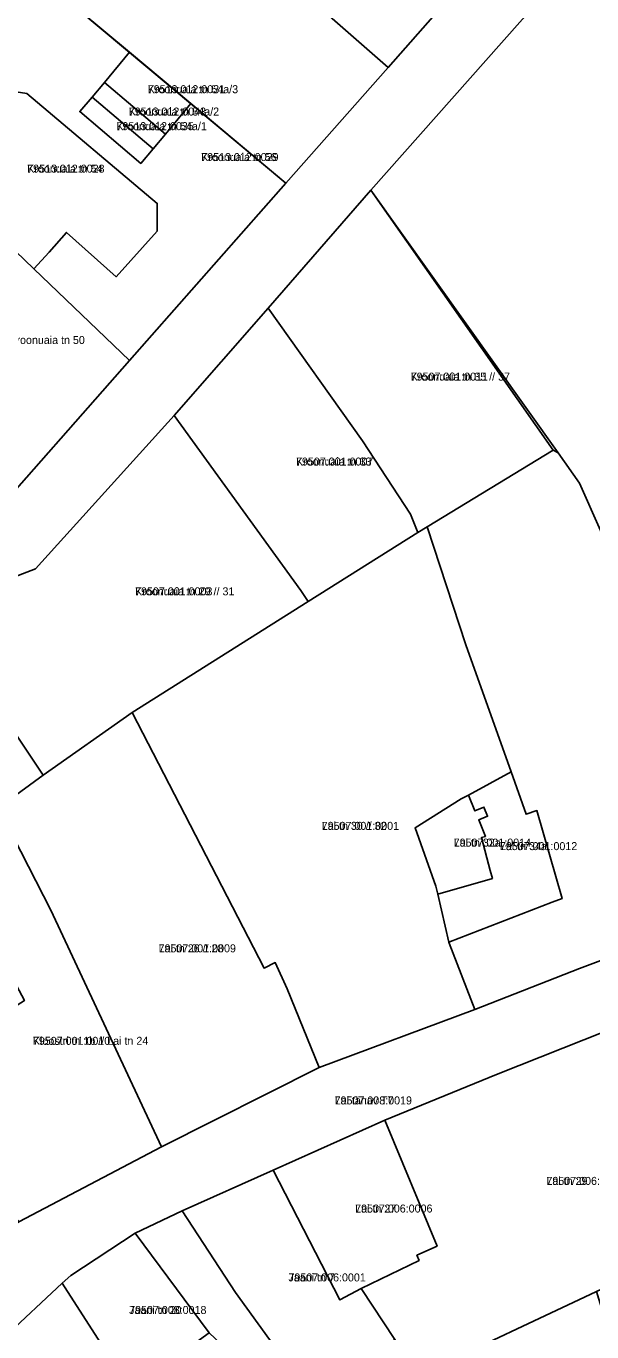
# Model space of a CAD drawing. Extents: x 643847 to 663718, y 6468443 to 6482775.
# Drawn here: x 658959.7 to 659065.9, y 6474619.2 to 6474864 of the extents above; entities that cross this region are included whole.
import ezdxf

# ---------------------------------------------------------------- set-up
doc = ezdxf.new("R2010")
doc.units = 0
for name, color, linetype in [('L_AADRESS', 7, 'Continuous'), ('PIIR', 7, 'Continuous'), ('TUNNUS', 7, 'Continuous')]:
    doc.layers.add(name, color=color, linetype=linetype)

msp = doc.modelspace()

# ---------------------------------------------------------------- linework, layer by layer
at = {"layer": 'PIIR'}
for points in [[(659129.79, 6474952.06), (659024.39, 6474833.19), (659005.11, 6474811.11), (658987.47, 6474790.96), (658961.51, 6474762.24), (658942.06, 6474754.81), (658935.59, 6474752.37), (658907.51, 6474741.66), (658888.55, 6474734.43), (658877.13, 6474730.39), (658862.5, 6474725.08), (658835.94, 6474714.15), (658829.11, 6474710.33), (658824.71, 6474706.64), (658822.6, 6474704.3), (658821.5, 6474703.06), (658818.8, 6474699.22), (658813.72, 6474686.9), (658807.29, 6474671.51), (658801.65, 6474657.5)], [(658801.97, 6474685.87), (658815.17, 6474715.34), (658830.82, 6474721.82), (658862.25, 6474734.66), (658889.45, 6474745.2), (658915.06, 6474755.42), (658931.92, 6474762.11), (658951, 6474769.42), (658979.13, 6474801.28), (659008.47, 6474834.54), (659027.62, 6474856.23), (659044.85, 6474875.73)], [(658919.24, 6474596.89), (658937.07, 6474619.19), (658944.61, 6474627.86), (658949.12, 6474632.5), (658952.74, 6474635.65), (658958.37, 6474639.83), (658985.12, 6474653.85), (659014.69, 6474668.71), (659043.89, 6474679.63), (659063.54, 6474687.31), (659077.26, 6474692.4)], [(659085.01, 6474682.09), (659047.96, 6474667.42), (659027.01, 6474658.88), (659006.07, 6474649.52), (658988.99, 6474641.86), (658980.18, 6474637.71), (658968.08, 6474629.76), (658966.51, 6474628.3), (658955.69, 6474618.19)], [(659068.72, 6474500.51), (659065.73, 6474505.94), (659053.35, 6474531.34), (659042.86, 6474553.12), (659040.78, 6474556.26), (659034.13, 6474569.31), (659026.48, 6474577.64), (659014.55, 6474594.41), (659008.43, 6474602.2), (658998.54, 6474614.78), (658994.09, 6474619), (658980.18, 6474637.71), (658988.99, 6474641.86), (658999.02, 6474626.55), (659005.41, 6474617.78), (659011.36, 6474610.26), (659014.41, 6474607.43), (659029.72, 6474588.43), (659036.06, 6474583.92), (659037.67, 6474580.13), (659056.19, 6474548.67), (659057.39, 6474543.89), (659066.02, 6474526.09)]]:
    msp.add_lwpolyline(points, dxfattribs=at)
for points in [[(659246.15, 6474812.69), (659243.64, 6474806.12), (659229.16, 6474782.67), (659138.13, 6474715.82), (659096.85, 6474700.34), (659072.79, 6474757.65), (659071.42, 6474760.55), (659063.53, 6474778.28), (659059.56, 6474783.99), (659024.39, 6474833.19), (659129.79, 6474952.06), (659136.42, 6474952), (659196.71, 6474891.21), (659245.11, 6474819.62)], [(659027.62, 6474856.23), (658984.05, 6474894.35), (658991.15, 6474903.17), (659001.84, 6474893.87), (659009.02, 6474901.94), (659010.72, 6474900.52), (659017.79, 6474908.11), (659018.34, 6474908.75), (659026.53, 6474901.71), (659025.99, 6474901.07), (659029.08, 6474898.64), (659021.72, 6474889.26), (659029.06, 6474882.91), (659037.94, 6474881.84), (659044.85, 6474875.73)], [(659008.47, 6474834.54), (658965.06, 6474870.8), (658984.05, 6474894.35), (659027.62, 6474856.23)], [(659008.47, 6474834.54), (658979.13, 6474801.28), (658961.19, 6474818.44), (658964.02, 6474821.6), (658967.29, 6474825.28), (658976.6, 6474816.97), (658984.32, 6474825.54), (658984.32, 6474830.72), (658959.87, 6474851.33), (658942.07, 6474854.09), (658958.98, 6474876.03), (658965.06, 6474870.8), (658979.13, 6474859.05), (658974.4, 6474853.39), (658972.09, 6474850.66), (658969.78, 6474847.92), (658981.24, 6474838.23), (658983.54, 6474840.98), (658985.84, 6474843.72), (658990.65, 6474849.43)], [(658990.65, 6474849.43), (658985.84, 6474843.72), (658979.75, 6474848.88), (658974.4, 6474853.39), (658979.13, 6474859.05)], [(658984.32, 6474825.54), (658976.6, 6474816.97), (658967.29, 6474825.28), (658964.02, 6474821.6), (658961.19, 6474818.44), (658932.15, 6474846.31), (658939.32, 6474856), (658942.07, 6474854.09), (658959.87, 6474851.33), (658984.32, 6474830.72)], [(658985.84, 6474843.72), (658983.54, 6474840.98), (658977.44, 6474846.14), (658972.09, 6474850.66), (658974.4, 6474853.39), (658979.75, 6474848.88)], [(658983.54, 6474840.98), (658981.24, 6474838.23), (658969.78, 6474847.92), (658972.09, 6474850.66), (658977.44, 6474846.14)], [(658979.13, 6474801.28), (658951, 6474769.42), (658933.23, 6474785.08), (658940.26, 6474792.95), (658934.5, 6474798.22), (658910.82, 6474817.53), (658921.47, 6474831.9), (658932.15, 6474846.31), (658961.19, 6474818.44)], [(659024.39, 6474833.19), (659058.61, 6474784.47), (659034.93, 6474770.12), (659033.23, 6474769.04), (659031.85, 6474772.48), (659022.83, 6474786.19), (659005.11, 6474811.11)], [(659005.11, 6474811.11), (659022.83, 6474786.19), (659031.85, 6474772.48), (659033.23, 6474769.04), (659012.66, 6474756.1), (659011.27, 6474758.16), (658987.47, 6474790.96)], [(658961.51, 6474762.24), (658987.47, 6474790.96), (659011.27, 6474758.16), (659012.66, 6474756.1), (658979.61, 6474735.3), (658962.9, 6474723.54), (658942.06, 6474754.81)], [(659096.85, 6474700.34), (659087.52, 6474696.32), (659077.26, 6474692.4), (659063.54, 6474687.31), (659043.89, 6474679.63), (659039.1, 6474692.06), (659039.05, 6474692.26), (659058.38, 6474699.73), (659060.28, 6474700.41), (659055.54, 6474716.89), (659053.52, 6474716.21), (659050.74, 6474724.18), (659042.23, 6474748), (659034.93, 6474770.12), (659058.61, 6474784.47), (659059.56, 6474783.99), (659063.53, 6474778.28), (659071.42, 6474760.55), (659072.79, 6474757.65)], [(659008.7, 6474683.46), (659006.47, 6474688.41), (659004.36, 6474687.37), (658979.61, 6474735.3), (659012.66, 6474756.1), (659033.23, 6474769.04), (659034.93, 6474770.12), (659042.23, 6474748), (659050.74, 6474724.18), (659042.7, 6474719.82), (659041.35, 6474719.09), (659032.69, 6474713.69), (659036.6, 6474702.71), (659036.94, 6474701.23), (659039.05, 6474692.26), (659039.1, 6474692.06), (659043.89, 6474679.63), (659014.69, 6474668.71)], [(658942.06, 6474754.81), (658962.9, 6474723.54), (658954.48, 6474717.39), (658943.79, 6474710.15), (658944.18, 6474709.45), (658934.1, 6474701.33), (658928.39, 6474706.69), (658912.56, 6474717.38), (658917.79, 6474724.45), (658914.28, 6474728.14), (658939.49, 6474742.32), (658939.02, 6474743.64), (658935.59, 6474752.37)], [(658964.38, 6474698.23), (658954.48, 6474717.39), (658962.9, 6474723.54), (658979.61, 6474735.3), (659004.36, 6474687.37), (659006.47, 6474688.41), (659008.7, 6474683.46), (659014.69, 6474668.71), (658985.12, 6474653.85)], [(659039.05, 6474692.26), (659036.94, 6474701.23), (659047.19, 6474704.19), (659046.79, 6474705.64), (659045.14, 6474711.83), (659045.89, 6474712.07), (659044.63, 6474715.15), (659046.29, 6474715.85), (659045.59, 6474717.56), (659043.92, 6474716.85), (659042.7, 6474719.82), (659050.74, 6474724.18), (659053.52, 6474716.21), (659055.54, 6474716.89), (659060.28, 6474700.41), (659058.38, 6474699.73)], [(659042.7, 6474719.82), (659043.92, 6474716.85), (659045.59, 6474717.56), (659046.29, 6474715.85), (659044.63, 6474715.15), (659045.89, 6474712.07), (659045.14, 6474711.83), (659046.79, 6474705.64), (659047.19, 6474704.19), (659036.94, 6474701.23), (659036.6, 6474702.71), (659032.69, 6474713.69), (659041.35, 6474719.09)], [(658985.12, 6474653.85), (658958.37, 6474639.83), (658936.89, 6474667.09), (658941.88, 6474670.2), (658959.4, 6474681.28), (658946.19, 6474706.05), (658944.18, 6474709.45), (658943.79, 6474710.15), (658954.48, 6474717.39), (658964.38, 6474698.23)], [(659027.01, 6474658.88), (659047.96, 6474667.42), (659085.01, 6474682.09), (659092.1, 6474664.02), (659078.45, 6474658.55), (659079.54, 6474655.78), (659067.57, 6474650.66), (659075.68, 6474630.96), (659066.7, 6474626.73), (659033.54, 6474611.15), (659028.88, 6474617.78), (659022.56, 6474627.29), (659033.43, 6474632.58), (659033.03, 6474633.53), (659036.82, 6474635.25)], [(659006.07, 6474649.52), (659027.01, 6474658.88), (659036.82, 6474635.25), (659033.03, 6474633.53), (659033.43, 6474632.58), (659022.56, 6474627.29), (659018.58, 6474625.18)], [(659011.36, 6474610.26), (659005.41, 6474617.78), (658999.02, 6474626.55), (658988.99, 6474641.86), (659006.07, 6474649.52), (659018.58, 6474625.18), (659022.56, 6474627.29), (659028.88, 6474617.78), (659014.41, 6474607.43)], [(658980.18, 6474637.71), (658994.09, 6474619), (658987, 6474613.87), (658977.09, 6474606.7), (658969.72, 6474601.12), (658964.01, 6474607.94), (658973.68, 6474617.12), (658966.51, 6474628.3), (658968.08, 6474629.76)], [(658966.51, 6474628.3), (658973.68, 6474617.12), (658964.01, 6474607.94), (658955.69, 6474618.19)], [(659029.72, 6474588.43), (659014.41, 6474607.43), (659028.88, 6474617.78), (659033.54, 6474611.15), (659066.7, 6474626.73), (659074.79, 6474600.34)]]:
    msp.add_lwpolyline(points, close=True, dxfattribs=at)

# ---------------------------------------------------------------- texts
at = {"layer": 'L_AADRESS'}
for s, p in [('Kroonuaia tn 54a/3', (658982.54, 6474851.38)), ('Kroonuaia tn 54a/2', (658978.98, 6474847.19)), ('Kroonuaia tn 54a/1', (658976.67, 6474844.45)), ('Kroonuaia tn 56', (658992.57, 6474838.66)), ('Kroonuaia tn 54', (658959.93, 6474836.49)), ('Herne tn 1 // Kroonuaia tn 50', (658944.98, 6474804.37)), ('Kroonuaia tn 35 // 37', (659031.86, 6474797.5)), ('Kroonuaia tn 33', (659010.35, 6474781.58)), ('Kroonuaia tn 29 // 31', (658980.17, 6474757.25)), ('Lai tn 30 // 32', (659015.18, 6474713.29)), ('Lai tn 32a', (659039.94, 6474710.15)), ('Lai tn 34a', (659048.61, 6474709.49)), ('Lai tn 26 // 28', (658984.58, 6474690.33)), ('Kloostri tn 1b // Lai tn 24', (658961, 6474672.99)), ('Lai tänav T7', (659017.6, 6474661.82)), ('Lai tn 29', (659057.33, 6474646.73)), ('Lai tn 27', (659021.45, 6474641.55)), ('Jaani tn 7', (659008.94, 6474628.64)), ('Jaani tn 20', (658979.05, 6474622.54))]:
    msp.add_text(s, height=1.5, dxfattribs=at).set_placement(p)
at = {"layer": 'TUNNUS'}
for s, p in [('79513:012:0031', (658982.54, 6474851.38)), ('79513:012:0043', (658978.98, 6474847.19)), ('79513:012:0035', (658976.67, 6474844.45)), ('79513:012:0029', (658992.57, 6474838.66)), ('79513:012:0028', (658959.93, 6474836.49)), ('79507:001:0011', (659031.86, 6474797.5)), ('79507:001:0007', (659010.35, 6474781.58)), ('79507:001:0003', (658980.17, 6474757.25)), ('79507:001:0001', (659015.18, 6474713.29)), ('79507:001:0014', (659039.94, 6474710.15)), ('79507:001:0012', (659048.61, 6474709.49)), ('79507:001:0009', (658984.58, 6474690.33)), ('79507:001:0010', (658961, 6474672.99)), ('79507:008:0019', (659017.6, 6474661.82)), ('79507:006:0007', (659057.33, 6474646.73)), ('79507:006:0006', (659021.45, 6474641.55)), ('79507:006:0001', (659008.94, 6474628.64)), ('79507:008:0018', (658979.05, 6474622.54))]:
    msp.add_text(s, height=1.5, dxfattribs=at).set_placement(p)

doc.saveas('drawing.dxf')
